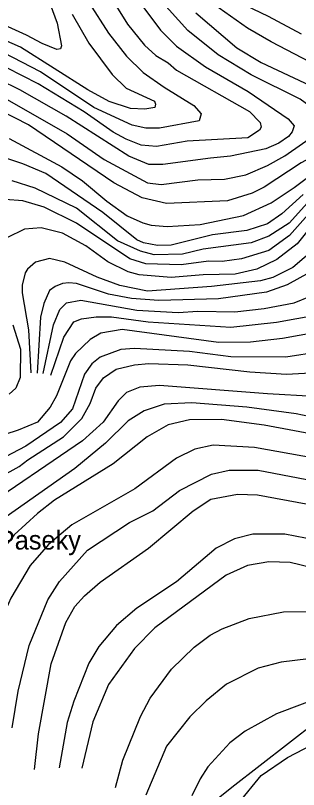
# Model space of a CAD drawing. Extents: x -555860 to -552701, y -1187050 to -1182291.
# Drawn here: x -554962.9 to -554858.4, y -1183272.5 to -1182986.4 of the extents above; entities that cross this region are included whole.
import ezdxf

# ---------------------------------------------------------------- set-up
doc = ezdxf.new("R2010")
doc.units = 0
for name, color, linetype in [('Level 40', 7, 'Continuous'), ('Level 41', 7, 'Continuous'), ('navrh_BV', 7, 'Continuous'), ('Parcelní čísla', 7, 'Continuous')]:
    doc.layers.add(name, color=color, linetype=linetype)

msp = doc.modelspace()

# ---------------------------------------------------------------- linework, layer by layer
at = {"layer": 'Level 40'}
for points in [[(-554941.98, -1182985.85), (-554935.77, -1182996.57), (-554927.17, -1183008.14), (-554922.08, -1183013.22), (-554911.53, -1183018.07), (-554911.18, -1183019.12), (-554911.41, -1183020.37), (-554915.16, -1183020.99), (-554920.39, -1183020.7), (-554928.29, -1183018.16), (-554936.2, -1183013.79), (-554961.03, -1182998.12), (-555000.55, -1182980.63)], [(-554896.26, -1182985.42), (-554881.16, -1182998.26), (-554872.13, -1183003.77), (-554854.07, -1183012.24), (-554845.04, -1183018.02), (-554841.22, -1183021.69), (-554839.96, -1183023.97), (-554839.39, -1183026.49), (-554839.95, -1183030.02), (-554840.8, -1183031.29), (-554843.91, -1183033.54), (-554857.45, -1183040.88), (-554871, -1183049.77), (-554875.52, -1183052.03), (-554884.55, -1183054.85), (-554907.13, -1183055.84), (-554916.16, -1183053.72), (-554926.6, -1183048.22), (-554958.07, -1183026.77), (-554968.23, -1183021.55)], [(-554853.5, -1183064.02), (-554858.86, -1183070.8), (-554866.34, -1183076.58), (-554873.82, -1183080.11), (-554881.73, -1183081.95), (-554893.58, -1183082.23), (-554905.43, -1183083.22), (-554917.29, -1183082.23), (-554921.24, -1183081.1), (-554928.86, -1183077.43), (-554936.9, -1183071.5), (-554945.51, -1183066.85), (-554953.41, -1183064.87), (-554959.62, -1183065.29), (-554966.11, -1183068.54)], [(-554843.56, -1183102.06), (-554844.47, -1183102.13), (-554864.23, -1183105.8), (-554876.08, -1183107.07), (-554887.94, -1183107.21), (-554923.5, -1183102.41), (-554931.4, -1183103.82), (-554935.35, -1183106.08), (-554940.71, -1183111.3), (-554942.55, -1183113.98), (-554947.77, -1183126.96), (-554950.17, -1183131.2), (-554954.82, -1183136.7), (-554961.88, -1183139.66), (-554986.72, -1183147.71), (-554998.43, -1183154.34), (-555004.78, -1183159.56), (-555009.44, -1183165.06), (-555016.35, -1183178.89), (-555021.47, -1183191.23), (-555024.52, -1183201.29), (-555028.68, -1183232.17), (-555029.1, -1183251.24)], [(-554963.85, -1183100.72), (-554961.03, -1183109.75), (-554961.17, -1183120.19), (-554962.84, -1183124.07), (-554965.27, -1183126.4)], [(-554839.39, -1183143.76), (-554871, -1183137.83), (-554886.81, -1183135.71), (-554898.66, -1183135.85), (-554906.56, -1183137.69), (-554914.32, -1183142.06), (-554926.88, -1183152.08), (-554948.47, -1183165.49), (-554954.82, -1183170.43), (-554963.43, -1183178.33), (-554968.94, -1183185.38), (-554971.9, -1183190.18), (-554976.56, -1183199.78), (-554979.24, -1183208.53), (-554984.04, -1183233.93), (-554985.02, -1183255.1), (-554984.34, -1183269.87)], [(-554825.84, -1183197.24), (-554861.41, -1183188.63), (-554869.31, -1183188.35), (-554877.21, -1183189.62), (-554885.11, -1183193.29), (-554911.5, -1183212.76), (-554918.98, -1183220.38), (-554928.58, -1183233.65), (-554934.36, -1183247.48), (-554938.37, -1183264.57)]]:
    msp.add_lwpolyline(points, dxfattribs=at)
at = {"layer": 'Level 41'}
for points in [[(-554955.81, -1182966.66), (-554947.48, -1182989.23), (-554945.87, -1182997.59), (-554946.36, -1182998.69), (-554947.61, -1182998.96), (-554953.13, -1182996.71), (-554958.8, -1182993.61), (-554976.84, -1182985.56)], [(-554921.1, -1182975.97), (-554909.38, -1182991.77), (-554903.46, -1182997.7), (-554892.73, -1183005.32), (-554876.93, -1183014.49), (-554862.25, -1183024.51), (-554859.99, -1183027.19), (-554860.7, -1183029.31), (-554862.11, -1183031.15), (-554865.64, -1183033.54), (-554870.44, -1183035.66), (-554883.45, -1183038.38), (-554890.91, -1183039.12), (-554908.54, -1183041.45), (-554913.62, -1183041.45), (-554921.1, -1183038.34), (-554944.24, -1183023.52), (-554961.32, -1183013.79), (-554968.94, -1183010.12)], [(-554930.27, -1182975.41), (-554921.52, -1182989.52), (-554915.31, -1182997.28), (-554911.08, -1183001.09), (-554906.56, -1183003.91), (-554903.46, -1183006.59), (-554876.5, -1183021.83), (-554872.55, -1183025.92), (-554872.13, -1183027.62)], [(-554972.18, -1183013.93), (-554943.82, -1183030.16), (-554930.13, -1183039.61), (-554914.18, -1183048.22), (-554909.1, -1183048.78), (-554895.56, -1183047.09), (-554885.68, -1183046.81), (-554877.77, -1183045.26), (-554869.87, -1183041.87), (-554863.38, -1183038.2), (-554850.4, -1183029.17), (-554849.41, -1183027.76), (-554848.7, -1183025.22), (-554850.54, -1183022.54), (-554857.74, -1183017.32), (-554875.8, -1183008.28), (-554888.07, -1183000.95), (-554899.22, -1182991.92), (-554913.05, -1182976.53)], [(-554935.77, -1182981.61), (-554928.58, -1182992.9), (-554921.94, -1183001.37), (-554915.73, -1183007.44), (-554907.97, -1183012.8), (-554897.01, -1183019.62), (-554894.29, -1183022.68), (-554895.13, -1183025.36), (-554909.67, -1183028.04), (-554914.75, -1183028.04), (-554919.83, -1183026.91), (-554933.94, -1183020.42), (-554953.7, -1183007.16), (-554970.63, -1182998.41), (-554985.01, -1182993.11)], [(-554854.07, -1183003.63), (-554868.46, -1182996.15), (-554877.21, -1182991.07), (-554889.77, -1182982.18)], [(-554878.06, -1182982.6), (-554869.59, -1182986.55), (-554857.45, -1182993.19)], [(-554872.13, -1183027.62), (-554872.83, -1183028.75), (-554877.07, -1183031.57), (-554899.51, -1183032.84), (-554910.8, -1183034.81), (-554916.44, -1183034.25), (-554922.08, -1183032.13), (-554926.88, -1183029.45), (-554937.61, -1183021.97), (-554954.54, -1183011.67), (-554966.11, -1183005.74)], [(-554965.27, -1183031.81), (-554945.79, -1183042.29), (-554938.17, -1183047.51), (-554929.14, -1183054.99), (-554921.66, -1183060.36), (-554915.88, -1183063.04), (-554912.77, -1183063.88), (-554906.84, -1183064.31), (-554894.71, -1183063.6), (-554878.73, -1183060.27), (-554868.46, -1183055.56), (-554859.99, -1183049.91), (-554842.92, -1183037.21)], [(-554856.61, -1183052.59), (-554864.55, -1183059.65), (-554869.87, -1183063.32), (-554877.49, -1183065.86), (-554890.19, -1183067.41), (-554905.43, -1183071.22), (-554910.51, -1183071.36), (-554915.59, -1183070.38), (-554918.13, -1183069.25), (-554930.69, -1183059.23), (-554951.72, -1183044.83), (-554960.19, -1183041.16), (-554970.35, -1183037.92)], [(-554853.93, -1183054.43), (-554861.83, -1183063.18), (-554869.31, -1183067.98), (-554875.8, -1183070.38), (-554893.58, -1183072.77), (-554901.2, -1183074.61), (-554911.64, -1183074.89), (-554916.72, -1183073.48), (-554925.19, -1183069.67), (-554940.43, -1183057.53), (-554955.67, -1183050.2), (-554964.14, -1183047.51)], [(-554853.79, -1183058.8), (-554861.69, -1183067.69), (-554869.31, -1183073.2), (-554879.47, -1183076.3), (-554886.52, -1183077.29), (-554891.6, -1183077.15), (-554901.76, -1183078.56), (-554914.75, -1183078.14), (-554920.67, -1183076.3), (-554940.43, -1183063.18), (-554952.28, -1183057.25), (-554960.19, -1183054.85), (-554966.68, -1183054.43)], [(-554847.02, -1183068.11), (-554860.42, -1183079.55), (-554867.9, -1183083.22), (-554872.41, -1183084.49), (-554890.47, -1183086.6), (-554914.18, -1183088.3), (-554924.34, -1183086.18), (-554932.81, -1183083.07), (-554944.66, -1183077.57), (-554950.31, -1183076.16), (-554955.51, -1183077.59), (-554958.49, -1183080.11), (-554959.34, -1183081.52), (-554960.47, -1183086.04), (-554960.47, -1183088.86), (-554958.15, -1183102.58), (-554957.25, -1183118.48)], [(-554854.35, -1183081.38), (-554862.53, -1183085.9), (-554870.15, -1183088.58), (-554887.94, -1183091.05), (-554909.95, -1183091.76), (-554920.11, -1183090.98), (-554928.58, -1183089.43), (-554940.43, -1183085.48), (-554943.23, -1183085.16), (-554945.51, -1183085.47), (-554948.32, -1183086.53), (-554950.31, -1183088.01), (-554952.42, -1183092.81), (-554953.69, -1183097.89), (-554954.86, -1183118.58)], [(-554952.65, -1183118.72), (-554948.9, -1183100.72), (-554946.5, -1183095.07), (-554944.1, -1183092.53), (-554938.74, -1183091.54), (-554918.13, -1183095.35), (-554902.89, -1183096.2), (-554895.56, -1183095.64), (-554881.87, -1183095.92), (-554871, -1183094.65), (-554859.99, -1183092.53), (-554841.93, -1183085.19)], [(-554949.84, -1183119.26), (-554945.09, -1183105.23), (-554941.42, -1183099.59), (-554938.59, -1183098.46), (-554933.09, -1183097.75), (-554927.45, -1183097.75), (-554913.9, -1183099.59), (-554883.42, -1183101.56), (-554866.48, -1183099.73), (-554843.91, -1183095.64)], [(-554837.7, -1183108.76), (-554863.1, -1183112.71), (-554883.42, -1183112.57), (-554898.66, -1183110.59), (-554918.98, -1183109.47), (-554924.06, -1183109.89), (-554931.68, -1183112.71), (-554934.74, -1183115.11), (-554937.47, -1183118.92), (-554941.84, -1183131.76), (-554946.36, -1183136.84), (-554959.06, -1183145.59), (-554976.84, -1183154.76)], [(-554982.34, -1183164.5), (-554961.6, -1183153.07), (-554958.35, -1183150.67), (-554945.23, -1183142.06), (-554938.45, -1183135.29), (-554935.35, -1183129.78), (-554933.23, -1183124.14), (-554930.41, -1183120.33), (-554925.75, -1183117.08), (-554918.98, -1183115.53), (-554913.62, -1183114.97), (-554899.22, -1183115.53), (-554876.36, -1183118.07), (-554862.82, -1183118.92), (-554831.49, -1183117.23)], [(-554852.69, -1183127.18), (-554869.87, -1183126.26), (-554909.67, -1183123.15), (-554917, -1183123.72), (-554921.94, -1183125.69), (-554925.05, -1183128.8), (-554930.55, -1183136.7), (-554938.17, -1183143.61), (-554976.56, -1183169.72)], [(-554849.83, -1183135.57), (-554859.29, -1183133.59), (-554877.49, -1183131.2), (-554897.81, -1183129.5), (-554907.97, -1183130.07), (-554915.45, -1183132.47), (-554921.24, -1183136.14)], [(-554921.24, -1183136.14), (-554929.7, -1183144.46), (-554940.99, -1183153.77), (-554973.17, -1183176.35), (-554979.08, -1183182.2), (-554983.05, -1183189.48), (-554985.45, -1183197.24), (-554989.4, -1183217.56), (-554990.67, -1183228.85), (-554991.94, -1183250.86), (-554992.02, -1183272.06)], [(-554817.09, -1183155.47), (-554830.64, -1183153.92), (-554874.67, -1183146.01), (-554889.91, -1183145.17), (-554896.68, -1183146.72), (-554903.46, -1183149.96), (-554918.84, -1183161.39), (-554942.12, -1183174.66), (-554950.73, -1183181.86), (-554957.51, -1183189.62), (-554964.7, -1183201.75), (-554969.08, -1183211.63), (-554971.62, -1183221.51), (-554974.02, -1183239.29), (-554976.13, -1183264.69), (-554975.93, -1183269.02)], [(-554964.14, -1183249.73), (-554961.88, -1183236.19), (-554957.93, -1183219.25), (-554951.01, -1183202.32), (-554946.64, -1183195.55), (-554936.34, -1183183.97), (-554920.82, -1183173.81), (-554912.21, -1183169.44), (-554902.33, -1183161.96), (-554890.47, -1183155.89), (-554883.98, -1183154.48), (-554873.26, -1183154.48), (-554849.55, -1183159)], [(-554955.87, -1183265.03), (-554954.41, -1183251.87), (-554949.74, -1183226.03), (-554944.38, -1183210.79), (-554940.99, -1183204.86), (-554937.47, -1183200.91), (-554931.68, -1183195.83), (-554913.76, -1183183.27), (-554897.25, -1183169.44), (-554890.76, -1183165.2), (-554880.88, -1183163.37), (-554873.54, -1183163.51), (-554837.52, -1183170.23)], [(-554848.14, -1183181.01), (-554863.38, -1183178.05), (-554875.23, -1183178.05), (-554882.01, -1183179.88), (-554888.78, -1183183.27), (-554903.46, -1183195.69), (-554918.13, -1183205.42), (-554925.61, -1183211.91), (-554932.1, -1183219.68), (-554935.77, -1183225.75), (-554941.42, -1183239.86), (-554943.82, -1183247.76), (-554946.73, -1183264.43)], [(-554925.98, -1183271.71), (-554923.23, -1183261.59), (-554916.72, -1183245.5), (-554913.19, -1183238.73), (-554905.29, -1183228), (-554896.97, -1183219.82), (-554891.04, -1183215.44), (-554886.52, -1183213.04), (-554876.65, -1183209.23), (-554863.95, -1183206.83), (-554851.24, -1183206.69), (-554829.51, -1183209.23), (-554811.73, -1183210.22), (-554790.57, -1183209.94), (-554767.7, -1183205.85), (-554747.38, -1183200.2), (-554739.76, -1183198.65), (-554727.06, -1183197.1), (-554715.49, -1183197.24), (-554705.05, -1183198.23), (-554685.29, -1183202.46), (-554665.54, -1183205.14), (-554659.61, -1183204.58), (-554654.25, -1183200.77)], [(-554651.42, -1183224.33), (-554693.76, -1183211.21), (-554710.69, -1183207.82), (-554721.98, -1183206.69), (-554740.33, -1183208.53), (-554793.67, -1183218.41), (-554812.3, -1183221.37), (-554832.62, -1183223.34), (-554854.63, -1183224.19), (-554864.79, -1183225.46), (-554873.26, -1183227.58), (-554884.97, -1183233.54), (-554892.45, -1183239.71), (-554898.52, -1183245.64), (-554907.13, -1183256.51), (-554914.75, -1183274.57)], [(-554644.65, -1183241.55), (-554655.94, -1183238.44), (-554681.91, -1183227.3), (-554696.58, -1183222.5), (-554707.87, -1183220.66), (-554722.55, -1183220.38), (-554757.54, -1183225.89), (-554806.09, -1183229.98), (-554833.18, -1183233.79), (-554848.56, -1183237.74), (-554866.48, -1183244.51), (-554878.06, -1183250.86), (-554883.7, -1183255.24), (-554891.89, -1183264.13), (-554894.71, -1183268.5), (-554897.81, -1183274.85)], [(-554880.45, -1183277.39), (-554872.13, -1183267.37), (-554862.39, -1183260.6), (-554849.83, -1183254.11), (-554831.77, -1183249.03), (-554813.71, -1183245.92), (-554794.39, -1183244.11), (-554761.23, -1183240.43), (-554749.08, -1183239.57), (-554716.9, -1183233.93), (-554710.13, -1183233.65), (-554698.84, -1183234.49), (-554692.07, -1183236.05), (-554678.52, -1183241.27), (-554663.28, -1183248.89), (-554653.12, -1183253.12)]]:
    msp.add_lwpolyline(points, dxfattribs=at)
at = {"layer": 'navrh_BV'}
for p, q in [((-554882.99, -1183271.66), (-554829.96, -1183230.22)), ((-554913.2, -1183295.63), (-554882.99, -1183271.66))]:
    msp.add_line(p, q, dxfattribs=at)

# ---------------------------------------------------------------- texts
at = {"layer": 'Parcelní čísla'}
msp.add_text('Paseky', height=7, dxfattribs=at).set_placement((-554969.45, -1183183.79))

doc.saveas('drawing.dxf')
